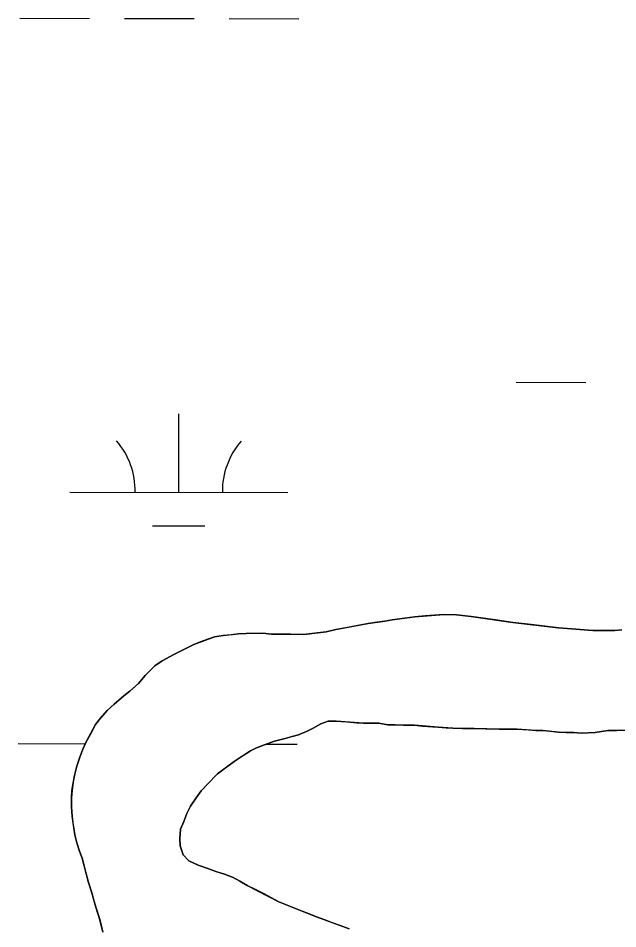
# Model space of a CAD drawing. Extents: x 3219052 to 3256913, y 800770 to 826146.
# Drawn here: x 3228167.7 to 3228442.7, y 823156.7 to 823574.3 of the extents above; entities that cross this region are included whole.
import ezdxf

# ---------------------------------------------------------------- set-up
doc = ezdxf.new("R2010")
doc.units = 0
for name, color, linetype in [('V-SITE-VEGE', 7, 'Continuous'), ('V-TOPO-SHOR', 7, 'Continuous'), ('V-WETL-SWMP', 7, 'Continuous')]:
    doc.layers.add(name, color=color, linetype=linetype)

msp = doc.modelspace()

# ---------------------------------------------------------------- linework, layer by layer
at = {"layer": 'V-SITE-VEGE'}
for p, q in [((3228328.15, 823296.79), (3228335.9, 823297.81)), ((3228335.9, 823297.81), (3228339.28, 823298.42)), ((3228339.28, 823298.42), (3228349.62, 823299.84)), ((3228349.62, 823299.84), (3228362.94, 823300.89)), ((3228362.94, 823300.89), (3228368.71, 823300.71)), ((3228368.71, 823300.71), (3228375.47, 823299.93)), ((3228375.47, 823299.93), (3228394.58, 823297.21)), ((3228308.87, 823292.94), (3228313.44, 823293.95)), ((3228313.44, 823293.95), (3228328.15, 823296.79)), ((3228394.58, 823297.21), (3228415.47, 823294.7)), ((3228415.47, 823294.7), (3228431.19, 823293.56)), ((3228431.19, 823293.56), (3228441.33, 823293.6)), ((3228441.33, 823293.6), (3228444.51, 823293.81)), ((3228248.23, 823287.16), (3228257.76, 823290.58)), ((3228257.76, 823290.58), (3228261.73, 823291.19)), ((3228261.73, 823291.19), (3228268.7, 823292.01)), ((3228268.7, 823292.01), (3228272.27, 823292.22)), ((3228272.27, 823292.22), (3228279.83, 823292.24)), ((3228279.83, 823292.24), (3228283.81, 823291.86)), ((3228283.81, 823291.86), (3228292.56, 823291.9)), ((3228292.56, 823291.9), (3228298.73, 823291.71)), ((3228298.73, 823291.71), (3228308.87, 823292.94)), ((3228239.09, 823282.56), (3228248.23, 823287.16)), ((3228233.73, 823279.56), (3228239.09, 823282.56)), ((3228226, 823272.97), (3228230.36, 823277.36)), ((3228230.36, 823277.36), (3228233.73, 823279.56)), ((3228222.83, 823269.18), (3228226, 823272.97)), ((3228218.86, 823265.78), (3228222.83, 823269.18)), ((3228216.08, 823263.59), (3228218.86, 823265.78)), ((3228211.72, 823259.79), (3228216.08, 823263.59)), ((3228205.38, 823253.4), (3228208.55, 823256.8)), ((3228208.55, 823256.8), (3228211.72, 823259.79)), ((3228203.2, 823250.42), (3228205.38, 823253.4)), ((3228309.8, 823251.97), (3228306.43, 823250.77)), ((3228313.58, 823251.99), (3228309.8, 823251.97)), ((3228326.12, 823251.03), (3228313.58, 823251.99)), ((3228198.85, 823242.44), (3228203.2, 823250.42)), ((3228303.05, 823248.77), (3228300.27, 823247.36)), ((3228306.43, 823250.77), (3228303.05, 823248.77)), ((3228333.08, 823251.06), (3228326.12, 823251.03)), ((3228337.26, 823250.28), (3228333.08, 823251.06)), ((3228340.64, 823250.29), (3228337.26, 823250.28)), ((3228344.42, 823250.1), (3228340.64, 823250.29)), ((3228349.39, 823250.12), (3228344.42, 823250.1)), ((3228360.33, 823249.16), (3228349.39, 823250.12)), ((3228367.1, 823248.79), (3228360.33, 823249.16)), ((3228371.47, 823248.6), (3228367.1, 823248.79)), ((3228376.84, 823248.62), (3228371.47, 823248.6)), ((3228388.38, 823248.26), (3228376.84, 823248.62)), ((3228396.54, 823248.29), (3228388.38, 823248.26)), ((3228405.09, 823247.73), (3228396.54, 823248.29)), ((3228408.27, 823247.74), (3228405.09, 823247.73)), ((3228415.44, 823246.97), (3228408.27, 823247.74)), ((3228438.11, 823247.64), (3228432.34, 823246.83)), ((3228453.42, 823247.89), (3228438.11, 823247.64)), ((3228290.14, 823243.95), (3228285.17, 823242.74)), ((3228293.32, 823244.96), (3228290.14, 823243.95)), ((3228296.3, 823245.76), (3228293.32, 823244.96)), ((3228300.27, 823247.36), (3228296.3, 823245.76)), ((3228419.02, 823246.78), (3228415.44, 823246.97)), ((3228422.4, 823246.79), (3228419.02, 823246.78)), ((3228425.98, 823246.41), (3228422.4, 823246.79)), ((3228432.34, 823246.83), (3228425.98, 823246.41)), ((3228197.27, 823239.06), (3228198.85, 823242.44)), ((3228277.03, 823239.73), (3228274.25, 823238.33)), ((3228280.6, 823241.13), (3228277.03, 823239.73)), ((3228285.17, 823242.74), (3228280.6, 823241.13)), ((3228194.52, 823231.29), (3228195.89, 823235.47)), ((3228195.89, 823235.47), (3228197.27, 823239.06)), ((3228274.25, 823238.33), (3228266.71, 823233.52)), ((3228193.53, 823227.11), (3228194.52, 823231.29)), ((3228266.71, 823233.52), (3228259.17, 823227.73)), ((3228192.37, 823220.14), (3228193.53, 823227.11)), ((3228259.17, 823227.73), (3228254.41, 823222.94)), ((3228254.41, 823222.94), (3228251.64, 823219.95)), ((3228192.18, 823216.76), (3228192.37, 823220.14)), ((3228251.64, 823219.95), (3228249.26, 823216.76)), ((3228192.19, 823212.58), (3228192.18, 823216.76)), ((3228249.26, 823216.76), (3228246.69, 823212.97)), ((3228192.41, 823208.41), (3228192.19, 823212.58)), ((3228246.69, 823212.97), (3228245.11, 823209.58)), ((3228193.63, 823199.86), (3228192.41, 823208.41)), ((3228243.73, 823206), (3228242.15, 823202.41)), ((3228245.11, 823209.58), (3228243.73, 823206)), ((3228242.15, 823202.41), (3228241.77, 823198.04)), ((3228194.64, 823196.08), (3228193.63, 823199.86)), ((3228241.77, 823198.04), (3228241.98, 823194.85)), ((3228195.84, 823192.31), (3228194.64, 823196.08)), ((3228241.98, 823194.85), (3228243.38, 823190.68)), ((3228197.04, 823189.13), (3228195.84, 823192.31)), ((3228199.87, 823178), (3228197.04, 823189.13)), ((3228243.38, 823190.68), (3228245.98, 823187.91)), ((3228245.98, 823187.91), (3228250.16, 823185.93)), ((3228250.16, 823185.93), (3228254.74, 823184.36)), ((3228254.74, 823184.36), (3228258.33, 823182.98)), ((3228258.33, 823182.98), (3228262.31, 823181.8)), ((3228262.31, 823181.8), (3228266.29, 823180.22)), ((3228201.48, 823173.24), (3228199.87, 823178)), ((3228266.29, 823180.22), (3228269.28, 823178.64)), ((3228269.28, 823178.64), (3228272.67, 823176.66)), ((3228272.67, 823176.66), (3228287.21, 823169.15)), ((3228203.29, 823166.68), (3228201.48, 823173.24)), ((3228287.21, 823169.15), (3228293.39, 823166.59)), ((3228205.1, 823160.92), (3228203.29, 823166.68)), ((3228293.39, 823166.59), (3228304.54, 823162.25)), ((3228206.51, 823155.15), (3228205.1, 823160.92)), ((3228304.54, 823162.25), (3228319.48, 823156.73))]:
    msp.add_line(p, q, dxfattribs=at)
at = {"layer": 'V-TOPO-SHOR'}
for points in [[(3228431.19, 823293.56), (3228423.43, 823294.13), (3228415.47, 823294.7), (3228402.94, 823296.25), (3228394.58, 823297.21), (3228386.62, 823298.38), (3228375.47, 823299.93), (3228368.71, 823300.71), (3228362.94, 823300.89), (3228354.39, 823300.26), (3228349.62, 823299.84), (3228345.05, 823299.23), (3228339.28, 823298.42), (3228335.9, 823297.81), (3228332.32, 823297.4), (3228328.15, 823296.79), (3228324.17, 823295.98), (3228317.81, 823294.76), (3228313.44, 823293.95), (3228308.87, 823292.94), (3228302.31, 823292.12), (3228298.73, 823291.71), (3228292.56, 823291.89), (3228287.39, 823291.88), (3228283.81, 823291.86), (3228279.83, 823292.24), (3228272.27, 823292.22), (3228268.7, 823292.01), (3228265.31, 823291.6), (3228261.73, 823291.19), (3228257.76, 823290.58), (3228252.59, 823288.77), (3228248.23, 823287.16), (3228245.44, 823285.76), (3228239.09, 823282.56), (3228233.73, 823279.56), (3228230.36, 823277.36), (3228228.18, 823275.16), (3228226, 823272.97), (3228222.83, 823269.18), (3228218.86, 823265.78), (3228216.08, 823263.59), (3228211.72, 823259.79), (3228208.55, 823256.8), (3228205.38, 823253.4), (3228203.2, 823250.41), (3228201.42, 823247.03), (3228198.85, 823242.44), (3228197.27, 823239.06), (3228195.89, 823235.47), (3228194.52, 823231.29), (3228193.53, 823227.11), (3228192.95, 823223.93), (3228192.37, 823220.14), (3228192.18, 823216.76), (3228192.19, 823212.58), (3228192.41, 823208.41), (3228192.81, 823205.43), (3228193.63, 823199.86), (3228194.64, 823196.08), (3228195.84, 823192.31), (3228197.04, 823189.13), (3228197.85, 823186.15), (3228198.86, 823181.98), (3228199.87, 823178), (3228201.48, 823173.24), (3228202.28, 823170.25), (3228203.29, 823166.68), (3228205.1, 823160.92), (3228206.51, 823155.15)], [(3228444.51, 823293.81), (3228441.33, 823293.6), (3228431.19, 823293.56)], [(3228319.48, 823156.73), (3228315.3, 823158.31), (3228311.91, 823159.49), (3228308.33, 823160.87), (3228304.54, 823162.25), (3228301.16, 823163.63), (3228297.97, 823164.82), (3228293.39, 823166.59), (3228290.6, 823167.77), (3228287.21, 823169.15), (3228283.83, 823170.93), (3228280.44, 823172.71), (3228276.46, 823174.69), (3228272.67, 823176.66), (3228269.28, 823178.64), (3228266.29, 823180.22), (3228262.31, 823181.8), (3228258.33, 823182.98), (3228254.74, 823184.36), (3228250.16, 823185.93), (3228245.98, 823187.91), (3228243.38, 823190.68), (3228241.98, 823194.85), (3228241.77, 823198.04), (3228242.15, 823202.41), (3228243.73, 823206), (3228245.11, 823209.58), (3228246.69, 823212.97), (3228249.26, 823216.76), (3228251.64, 823219.95), (3228254.41, 823222.94), (3228259.17, 823227.73), (3228262.74, 823230.53), (3228266.71, 823233.52), (3228270.88, 823236.13), (3228274.25, 823238.33), (3228277.03, 823239.73), (3228280.6, 823241.13), (3228285.17, 823242.74), (3228290.14, 823243.95), (3228293.32, 823244.96), (3228296.3, 823245.76), (3228300.27, 823247.36), (3228303.05, 823248.77), (3228306.43, 823250.77), (3228309.8, 823251.97), (3228313.58, 823251.99), (3228318.36, 823251.6), (3228322.93, 823251.22), (3228326.12, 823251.03), (3228329.9, 823251.05), (3228333.08, 823251.06), (3228337.26, 823250.28), (3228340.64, 823250.29), (3228344.42, 823250.1), (3228349.39, 823250.12), (3228353.17, 823249.73), (3228360.33, 823249.16), (3228363.91, 823248.97), (3228367.1, 823248.79), (3228371.47, 823248.6), (3228376.84, 823248.62), (3228382.21, 823248.44), (3228388.38, 823248.26), (3228393.15, 823248.28), (3228396.54, 823248.29), (3228401.71, 823247.91), (3228405.09, 823247.73), (3228408.27, 823247.74), (3228411.46, 823247.35), (3228415.44, 823246.97), (3228419.02, 823246.78)], [(3228419.02, 823246.78), (3228422.4, 823246.79), (3228425.98, 823246.41), (3228432.34, 823246.83), (3228438.11, 823247.64), (3228442.28, 823247.65), (3228448.85, 823247.88)]]:
    msp.add_lwpolyline(points, dxfattribs=at)
at = {"layer": 'V-WETL-SWMP'}
for p, q in [((3228168.4, 823574.34), (3228200.39, 823574.27)), ((3228216.39, 823574.24), (3228248.39, 823574.17)), ((3228264.39, 823574.14), (3228296.39, 823574.07)), ((3228396.05, 823407.36), (3228428.05, 823407.29)), ((3228241.35, 823356.94), (3228241.42, 823392.94)), ((3228191.35, 823357.05), (3228291.35, 823356.84)), ((3228229.32, 823341.54), (3228253.32, 823341.49)), ((3228328.15, 823296.79), (3228335.9, 823297.81)), ((3228335.9, 823297.81), (3228339.28, 823298.42)), ((3228339.28, 823298.42), (3228349.62, 823299.84)), ((3228349.62, 823299.84), (3228362.94, 823300.88)), ((3228362.94, 823300.88), (3228368.71, 823300.7)), ((3228368.71, 823300.7), (3228375.47, 823299.93)), ((3228375.47, 823299.93), (3228394.58, 823297.21)), ((3228308.87, 823292.94), (3228313.44, 823293.95)), ((3228313.44, 823293.95), (3228328.15, 823296.79)), ((3228394.58, 823297.21), (3228415.47, 823294.7)), ((3228415.47, 823294.7), (3228431.19, 823293.56)), ((3228431.19, 823293.56), (3228441.33, 823293.59)), ((3228441.33, 823293.59), (3228444.51, 823293.8)), ((3228248.22, 823287.16), (3228257.76, 823290.58)), ((3228257.76, 823290.58), (3228261.73, 823291.19)), ((3228261.73, 823291.19), (3228268.69, 823292.01)), ((3228268.69, 823292.01), (3228272.27, 823292.22)), ((3228272.27, 823292.22), (3228279.83, 823292.24)), ((3228279.83, 823292.24), (3228283.81, 823291.86)), ((3228283.81, 823291.86), (3228292.56, 823291.89)), ((3228292.56, 823291.89), (3228298.73, 823291.71)), ((3228298.73, 823291.71), (3228308.87, 823292.94)), ((3228239.09, 823282.56), (3228248.22, 823287.16)), ((3228233.73, 823279.56), (3228239.09, 823282.56)), ((3228226, 823272.97), (3228230.36, 823277.36)), ((3228230.36, 823277.36), (3228233.73, 823279.56)), ((3228222.83, 823269.18), (3228226, 823272.97)), ((3228218.86, 823265.78), (3228222.83, 823269.18)), ((3228216.08, 823263.58), (3228218.86, 823265.78)), ((3228211.72, 823259.79), (3228216.08, 823263.58)), ((3228205.38, 823253.4), (3228208.55, 823256.79)), ((3228208.55, 823256.79), (3228211.72, 823259.79)), ((3228203.2, 823250.41), (3228205.38, 823253.4)), ((3228309.8, 823251.97), (3228306.43, 823250.77)), ((3228313.58, 823251.98), (3228309.8, 823251.97)), ((3228326.12, 823251.03), (3228313.58, 823251.98)), ((3228198.85, 823242.44), (3228203.2, 823250.41)), ((3228303.05, 823248.77), (3228300.27, 823247.36)), ((3228306.43, 823250.77), (3228303.05, 823248.77)), ((3228333.08, 823251.06), (3228326.12, 823251.03)), ((3228337.26, 823250.28), (3228333.08, 823251.06)), ((3228340.64, 823250.29), (3228337.26, 823250.28)), ((3228344.42, 823250.1), (3228340.64, 823250.29)), ((3228349.39, 823250.12), (3228344.42, 823250.1)), ((3228360.33, 823249.16), (3228349.39, 823250.12)), ((3228367.1, 823248.79), (3228360.33, 823249.16)), ((3228371.47, 823248.6), (3228367.1, 823248.79)), ((3228376.84, 823248.62), (3228371.47, 823248.6)), ((3228388.38, 823248.26), (3228376.84, 823248.62)), ((3228396.54, 823248.29), (3228388.38, 823248.26)), ((3228405.09, 823247.72), (3228396.54, 823248.29)), ((3228408.27, 823247.73), (3228405.09, 823247.72)), ((3228415.43, 823246.96), (3228408.27, 823247.73)), ((3228438.11, 823247.64), (3228432.34, 823246.82)), ((3228453.42, 823247.89), (3228438.11, 823247.64)), ((3228290.14, 823243.95), (3228285.17, 823242.74)), ((3228293.32, 823244.95), (3228290.14, 823243.95)), ((3228296.3, 823245.76), (3228293.32, 823244.95)), ((3228300.27, 823247.36), (3228296.3, 823245.76)), ((3228419.02, 823246.78), (3228415.43, 823246.96)), ((3228422.4, 823246.79), (3228419.02, 823246.78)), ((3228425.98, 823246.4), (3228422.4, 823246.79)), ((3228432.34, 823246.82), (3228425.98, 823246.4)), ((3228167.7, 823241.66), (3228198.46, 823241.6)), ((3228197.27, 823239.05), (3228198.85, 823242.44)), ((3228277.03, 823239.73), (3228274.25, 823238.32)), ((3228280.6, 823241.13), (3228277.03, 823239.73)), ((3228285.17, 823242.74), (3228280.6, 823241.13)), ((3228281.45, 823241.43), (3228295.7, 823241.4)), ((3228194.51, 823231.29), (3228195.89, 823235.47)), ((3228195.89, 823235.47), (3228197.27, 823239.05)), ((3228274.25, 823238.32), (3228266.71, 823233.52)), ((3228193.53, 823227.11), (3228194.51, 823231.29)), ((3228266.71, 823233.52), (3228259.17, 823227.73)), ((3228192.36, 823220.14), (3228193.53, 823227.11)), ((3228259.17, 823227.73), (3228254.41, 823222.94)), ((3228254.41, 823222.94), (3228251.64, 823219.95)), ((3228192.18, 823216.76), (3228192.36, 823220.14)), ((3228251.64, 823219.95), (3228249.26, 823216.76)), ((3228192.19, 823212.58), (3228192.18, 823216.76)), ((3228249.26, 823216.76), (3228246.69, 823212.97)), ((3228192.41, 823208.41), (3228192.19, 823212.58)), ((3228246.69, 823212.97), (3228245.11, 823209.58)), ((3228193.63, 823199.86), (3228192.41, 823208.41)), ((3228243.73, 823206), (3228242.15, 823202.41)), ((3228245.11, 823209.58), (3228243.73, 823206)), ((3228242.15, 823202.41), (3228241.77, 823198.04)), ((3228194.64, 823196.08), (3228193.63, 823199.86)), ((3228241.77, 823198.04), (3228241.98, 823194.85)), ((3228195.84, 823192.31), (3228194.64, 823196.08)), ((3228241.98, 823194.85), (3228243.38, 823190.68)), ((3228197.05, 823189.13), (3228195.84, 823192.31)), ((3228199.87, 823178), (3228197.05, 823189.13)), ((3228243.38, 823190.68), (3228245.98, 823187.91)), ((3228245.98, 823187.91), (3228250.16, 823185.93)), ((3228250.16, 823185.93), (3228254.74, 823184.36)), ((3228254.74, 823184.36), (3228258.33, 823182.98)), ((3228258.33, 823182.98), (3228262.31, 823181.8)), ((3228262.31, 823181.8), (3228266.29, 823180.22)), ((3228201.48, 823173.23), (3228199.87, 823178)), ((3228266.29, 823180.22), (3228269.28, 823178.64)), ((3228269.28, 823178.64), (3228272.67, 823176.66)), ((3228272.67, 823176.66), (3228287.21, 823169.15)), ((3228203.29, 823166.68), (3228201.48, 823173.23)), ((3228287.21, 823169.15), (3228293.39, 823166.59)), ((3228205.1, 823160.91), (3228203.29, 823166.68)), ((3228293.39, 823166.59), (3228304.54, 823162.25)), ((3228206.51, 823155.15), (3228205.1, 823160.91)), ((3228304.54, 823162.25), (3228319.48, 823156.73))]:
    msp.add_line(p, q, dxfattribs=at)
for centre, start, end in [((3228186.11, 823357.53), 359.1081, 40.6518), ((3228296.59, 823357.3), 139.1081, 180.6517)]:
    msp.add_arc(centre, 35.25, start, end, dxfattribs=at)

doc.saveas('drawing.dxf')
